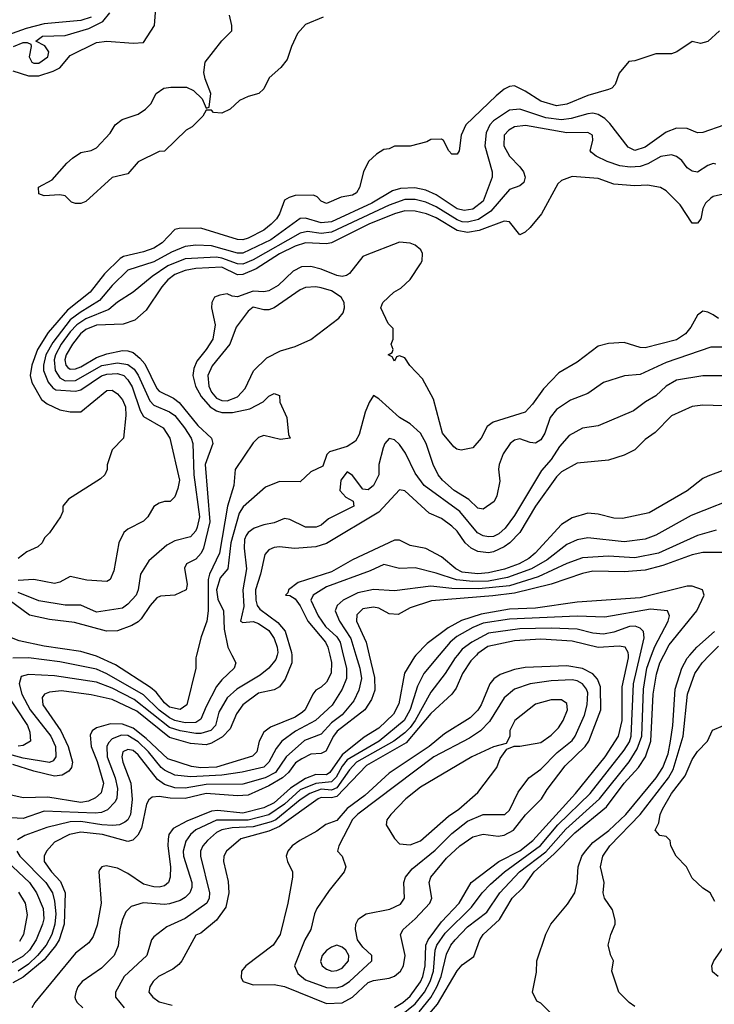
# Model space of a CAD drawing. Header units: inches. Extents: x 1793402 to 1900366, y 320852 to 470679.
# Tile 428 of 604: x 1844496 to 1847154, y 458663 to 462433. Entities that reach past the tile are written whole.
import ezdxf

# ---------------------------------------------------------------- set-up
doc = ezdxf.new("R2010")
doc.units = ezdxf.units.IN
doc.header["$MEASUREMENT"] = 0
doc.layers.add('B8445', color=7, linetype='Continuous')
doc.layers.add('B8446', color=7, linetype='Continuous')

msp = doc.modelspace()

# ---------------------------------------------------------------- linework, layer by layer
at = {"layer": 'B8445', "color": 4}
for points, elevation in [([(1845481, 460000), (1845476.5, 459983.5), (1845450.2, 459949.8), (1845416.4, 459923.6), (1845327.7, 459870), (1845290, 459836.2), (1845258.5, 459781.4), (1845245.7, 459730), (1845228.2, 459711.8), (1845190, 459699.3), (1845170, 459699.4), (1845110, 459710.6), (1845070, 459723.5), (1844934.3, 459830), (1844850, 459873.1), (1844790, 459896), (1844630, 459921.1), (1844530, 459925.6), (1844502.4, 459917.6), (1844494.9, 459890), (1844504.2, 459850), (1844536, 459790), (1844615.6, 459690), (1844632.9, 459650), (1844634.4, 459610), (1844624.9, 459595.1), (1844610, 459588.3), (1844510, 459605.3), (1844410, 459632)], 332), ([(1845683, 460000), (1845690, 459971.3), (1845688.7, 459931.3), (1845670, 459896), (1845650, 459877.2), (1845630, 459866), (1845618, 459850), (1845589.1, 459790.9), (1845579, 459781), (1845550, 459762.6), (1845456, 459724), (1845430, 459704.5), (1845412.2, 459670), (1845403.8, 459630), (1845387.4, 459612.6), (1845249.4, 459570.6), (1845190, 459568.2), (1845154.1, 459574.1), (1845063.3, 459603.3), (1844980.3, 459680.3), (1844930, 459719.8), (1844890, 459735.8), (1844843.7, 459736.3), (1844790, 459721.6), (1844773.4, 459710), (1844766.3, 459693.7), (1844770.3, 459650), (1844793.1, 459593.1), (1844816.9, 459510), (1844807.6, 459472.4), (1844786.6, 459453.4), (1844759.1, 459440.9), (1844730, 459436), (1844603.8, 459456.2), (1844510, 459453.6), (1844430, 459471.5)], 344), ([(1845734.3, 460000), (1845746.3, 459950), (1845747, 459910), (1845730.2, 459869.8), (1845692.1, 459807.9), (1845628, 459750), (1845551.1, 459708.9), (1845499.1, 459670), (1845477.5, 459642.5), (1845450, 459589.6), (1845430, 459571.3), (1845348.2, 459551.8), (1845270, 459539.8), (1845150, 459533.8), (1845090, 459540.4), (1845050, 459559.1), (1845037.4, 459570), (1844988.7, 459630), (1844950, 459667.8), (1844910, 459691.7), (1844886.5, 459693.5), (1844850, 459679.6), (1844835.6, 459664.4), (1844830.3, 459650), (1844831.5, 459610), (1844861.5, 459530), (1844870.3, 459489.7), (1844867.6, 459452.4), (1844862, 459438), (1844832.7, 459407.3), (1844810, 459397.4), (1844785.4, 459394.6), (1844590, 459402), (1844510, 459374.7), (1844441.6, 459378.4)], 348), ([(1845308.1, 460000), (1845322.8, 459970), (1845317.3, 459950), (1845270, 459905.1), (1845250, 459879.5), (1845210, 459803.7), (1845190, 459755.1), (1845170, 459742), (1845130, 459740.8), (1845090, 459749.8), (1845070, 459759.4), (1845029.5, 459789.5), (1844970, 459847.7), (1844830, 459928.6), (1844790, 459946), (1844650, 459973.7), (1844530, 459989.7), (1844470, 459988.3)], 328), ([(1845833.4, 460000), (1845853.7, 459913.7), (1845854.8, 459865.2), (1845842, 459830), (1845817.6, 459790), (1845711.5, 459708.5), (1845696.9, 459690), (1845668, 459632), (1845650, 459623.9), (1845610, 459620.4), (1845576.5, 459603.5), (1845551.8, 459588.2), (1845525.5, 459550), (1845501.7, 459530), (1845450, 459499.8), (1845370, 459464.4), (1845330, 459461.4), (1845210, 459470.7), (1845130, 459450.8), (1845071.8, 459451.8), (1845030, 459458.3), (1845003.7, 459456.3), (1844990, 459446), (1844982, 459430), (1844962, 459338), (1844949, 459311), (1844928.7, 459291.3), (1844910, 459286), (1844813.5, 459313.5), (1844730, 459322), (1844686.5, 459313.5), (1844630, 459284.5), (1844599.1, 459250), (1844590.5, 459230), (1844590.4, 459210), (1844618.4, 459170), (1844652.8, 459132.8), (1844670.3, 459090), (1844666.2, 458970), (1844646.8, 458910), (1844633.6, 458886.4), (1844590, 458834), (1844510, 458767), (1844470, 458745.6)], 356), ([(1845537.1, 460000), (1845537.7, 459970), (1845512.5, 459907.5), (1845490, 459878), (1845470, 459867.3), (1845410, 459854.3), (1845350.5, 459810), (1845325.4, 459774.6), (1845301.6, 459718.4), (1845272.8, 459687.2), (1845230, 459662.6), (1845210, 459656.9), (1845150, 459661.5), (1845070, 459684.8), (1844944.8, 459784.8), (1844850, 459829.8), (1844770, 459848.4), (1844656.7, 459863.3), (1844610, 459857.6), (1844591, 459850), (1844582.8, 459837.2), (1844584.9, 459810), (1844654, 459710), (1844682.4, 459650), (1844698.7, 459590), (1844694.9, 459570), (1844684.8, 459555.2), (1844659.4, 459540.6), (1844630, 459536.4), (1844550, 459555.3), (1844470, 459581.6)], 336), ([(1845782.9, 460000), (1845798.5, 459950), (1845804, 459910), (1845794.1, 459865.9), (1845774.8, 459825.2), (1845730, 459771.3), (1845690, 459741.1), (1845650, 459696.9), (1845586.7, 459673.3), (1845516, 459610), (1845475.6, 459550), (1845436.3, 459530), (1845350, 459506.2), (1845210, 459504.8), (1845130, 459490.9), (1845090, 459492), (1845050, 459504.7), (1845024.1, 459524.1), (1844950, 459618.7), (1844930, 459634.3), (1844910, 459638.7), (1844890.8, 459630), (1844887.2, 459610), (1844890.4, 459590), (1844921.7, 459510), (1844927.3, 459447.3), (1844920.3, 459390), (1844910.4, 459370), (1844899.3, 459360.7), (1844878, 459350), (1844852.7, 459347.3), (1844810.2, 459349.8), (1844730, 459363.5), (1844690, 459361.4), (1844600.5, 459339.5), (1844516, 459310), (1844487.5, 459292.5)], 352), ([(1846012.8, 460000), (1846006.6, 459993.4), (1845968.9, 459931.1), (1845947.1, 459812.9), (1845926.7, 459773.3), (1845870, 459719.7), (1845814.7, 459685.3), (1845730, 459618.4), (1845683.7, 459550), (1845670, 459542.2), (1845630, 459542.4), (1845590, 459528.2), (1845532.4, 459490), (1845470, 459434.6), (1845430, 459415.3), (1845350, 459394.3), (1845255.1, 459404.9), (1845230, 459402.8), (1845135.4, 459364.6), (1845083.8, 459336.2), (1845066.7, 459313.3), (1845064.1, 459295.9), (1845063.1, 459270), (1845074, 459190), (1845072.7, 459150), (1845065.5, 459130), (1845050, 459116.2), (1845030, 459111.5), (1845010, 459112.8), (1844970, 459123), (1844910, 459163.6), (1844870, 459184.5), (1844827.3, 459192.7), (1844810.8, 459189.2), (1844801.4, 459178.6), (1844798.8, 459170), (1844808.4, 459050), (1844793.3, 458966.7), (1844777.3, 458922.7), (1844760.9, 458899.1), (1844710, 458859.3), (1844554, 458670), (1844542.8, 458650)], 364), ([(1846101.5, 460000), (1846042.4, 459930), (1846018.5, 459881.5), (1845990, 459792.3), (1845967.2, 459750), (1845871.7, 459670), (1845750, 459599.3), (1845730, 459575.1), (1845707.6, 459532.4), (1845690, 459514.4), (1845630, 459508.5), (1845570, 459484), (1845510.1, 459429.9), (1845450, 459388.3), (1845370, 459367.8), (1845250, 459367.7), (1845170, 459331.1), (1845150, 459313.6), (1845132.7, 459287.3), (1845122.3, 459250), (1845123.6, 459230), (1845154.9, 459130), (1845155.3, 459110), (1845148, 459090), (1845130, 459072), (1845110, 459060.5), (1845070, 459048), (1845050, 459045.4), (1844968.6, 459051.4), (1844923, 459037), (1844903, 459017), (1844890, 458988), (1844879.1, 458950), (1844872.8, 458887.2), (1844857.3, 458850), (1844810, 458800.9), (1844736, 458750), (1844718.8, 458730), (1844710.8, 458710), (1844706.8, 458690), (1844710, 458682), (1844716, 458670), (1844738, 458650)], 368), ([(1845173.5, 460000), (1845171, 459990), (1845171, 459950), (1845136.3, 459810), (1845110, 459792), (1845070, 459801.1), (1845050, 459817.6), (1845018.3, 459858.3), (1844996.4, 459876.4), (1844862.7, 459962.7), (1844790, 459996.4), (1844777.5, 460000)], 324), ([(1846171.1, 460000), (1846162.6, 459990), (1846124.9, 459930), (1846070, 459858), (1846010.2, 459750), (1845990, 459723.5), (1845970, 459702.4), (1845927.4, 459670), (1845785.5, 459590), (1845758.7, 459561.3), (1845710, 459491.8), (1845690, 459482.4), (1845650, 459486.5), (1845607.2, 459470), (1845570, 459445.6), (1845476.1, 459370), (1845458.9, 459361.1), (1845390, 459342.4), (1845310, 459338.9), (1845270, 459330.9), (1845250, 459320.5), (1845214.4, 459290), (1845197.6, 459270), (1845188.8, 459250), (1845188.8, 459230), (1845223.1, 459090), (1845221.3, 459070), (1845212.4, 459050), (1845130, 458992), (1845059.8, 458960.2), (1845010, 458922), (1845001, 458910), (1844982.8, 458850), (1844896.3, 458770), (1844862.8, 458710), (1844862.8, 458690), (1844896.3, 458650)], 372), ([(1846243.9, 460000), (1846222.3, 459977.7), (1846190.3, 459930), (1846166.4, 459873.6), (1846150.4, 459850), (1846070, 459776.3), (1845975.5, 459664.5), (1845823, 459577), (1845710, 459459.1), (1845690, 459453.4), (1845650, 459455.5), (1845638.4, 459450), (1845490, 459344.4), (1845450, 459326), (1845343, 459297), (1845287.7, 459250), (1845277.3, 459230), (1845276.3, 459210), (1845293.5, 459133.5), (1845297.1, 459090), (1845284.9, 459035.1), (1845250, 458985.2), (1845190, 458935.3), (1845170, 458928), (1845117.3, 458830), (1845104.7, 458815.3), (1845082.4, 458797.6), (1845027.3, 458770), (1845006.8, 458750), (1844994.8, 458730), (1844991, 458710), (1845006, 458690), (1845030, 458673), (1845079.3, 458659.3)], 376), ([(1845930, 458650.3), (1845963, 458670), (1845990, 458694.6), (1846030, 458748.7), (1846038.9, 458770), (1846047.3, 458810), (1846050.7, 458889.3), (1846059.8, 458910), (1846110, 458979.5), (1846178.3, 459050), (1846223.6, 459130), (1846329.6, 459210), (1846410, 459251.1), (1846459.8, 459290), (1846622.6, 459470), (1846737.3, 459610), (1846787.3, 459690), (1846801.4, 459750), (1846802, 459878), (1846826.3, 459990), (1846825.7, 460000)], 376), ([(1845950, 458616.5), (1846010, 458665.5), (1846045, 458710), (1846067.2, 458750), (1846079.4, 458790), (1846086.6, 458870), (1846093.1, 458890), (1846124.6, 458935.4), (1846224.7, 459035.3), (1846266, 459090), (1846297.5, 459122.5), (1846351.3, 459170), (1846489.3, 459270.7), (1846555.3, 459350), (1846679.1, 459470), (1846810, 459636.4), (1846830, 459668.2), (1846836.1, 459690), (1846844.8, 459890), (1846870.4, 460000)], 372), ([(1846025.2, 458634.8), (1846070, 458688.9), (1846092.7, 458730), (1846108.9, 458770), (1846130, 458854.8), (1846146.3, 458890), (1846162.4, 458910), (1846210, 458960.3), (1846283.6, 459016.4), (1846333, 459090), (1846408.4, 459170), (1846510, 459247.3), (1846586.3, 459333.7), (1846715.4, 459450), (1846829.1, 459590.9), (1846859.1, 459640.9), (1846876.5, 459690), (1846882.8, 459870), (1846896.5, 459950), (1846914.5, 460000)], 368), ([(1846040.7, 458599.3), (1846095.7, 458664.3), (1846170, 458790.8), (1846190, 458814), (1846233.8, 458846.2), (1846257.6, 458910), (1846269.6, 458930), (1846332.6, 458987.4), (1846381.3, 459070), (1846422.9, 459110), (1846465.1, 459170), (1846541.4, 459238.6), (1846620.3, 459319.7), (1846741.4, 459418.6), (1846809.9, 459510.1), (1846864.4, 459570), (1846891, 459610), (1846911.7, 459670), (1846920.8, 459850), (1846932.5, 459927.5), (1846945.3, 459970), (1846960.8, 460000)], 364), ([(1846548, 458610), (1846490, 458668), (1846475.3, 458675.3), (1846458, 458710), (1846473.6, 458786.4), (1846475.3, 458830), (1846510, 458932), (1846529, 458970), (1846593, 459047), (1846620.7, 459090), (1846629.6, 459130), (1846633.6, 459190), (1846648, 459230), (1846661.3, 459250), (1846690, 459282.6), (1846751.2, 459328.8), (1846816, 459390), (1846932.1, 459530), (1846957.2, 459570), (1846977.6, 459622.4), (1846987, 459670), (1846995.3, 459730), (1847004.2, 459870), (1847029.8, 459950), (1847050, 459988.2), (1847060.7, 460000)], 356), ([(1846850, 458655.3), (1846828, 458670), (1846788.7, 458710), (1846762, 458790), (1846768, 458830), (1846758, 458850), (1846748.7, 458890), (1846758, 458930), (1846775.3, 458970), (1846774.6, 458985.4), (1846764.7, 459024.7), (1846734, 459070), (1846729, 459090), (1846733.2, 459130), (1846719.3, 459190), (1846727.3, 459230), (1846754.5, 459270), (1846870.7, 459389.3), (1846979.2, 459530), (1846997.5, 459562.5), (1847034.8, 459690), (1847051.3, 459850), (1847079.6, 459930), (1847107.3, 459970), (1847136.5, 460000)], 352), ([(1844394, 459930), (1844526, 459730), (1844534.6, 459705.4), (1844537.3, 459670), (1844510, 459653.6), (1844490, 459651.2)], 328), ([(1847156.4, 459056.4), (1847138, 459090), (1847110, 459108), (1847070, 459146), (1847048, 459190), (1847008, 459230), (1846988, 459270), (1846986, 459290), (1846970, 459306), (1846946, 459310), (1846928, 459330), (1846942, 459358), (1846946.6, 459390), (1846956, 459410), (1846990, 459470.5), (1847042.3, 459537.7), (1847070, 459601), (1847090, 459631.3), (1847128.7, 459670), (1847146.8, 459713.2), (1847188.9, 459731.1)], 348), ([(1844484.9, 459250), (1844496.4, 459230), (1844596, 459130), (1844621.5, 459090), (1844630, 459058), (1844634.5, 459010), (1844631.1, 458970), (1844619.1, 458930), (1844598, 458890), (1844564.9, 458850), (1844530, 458817.4), (1844490, 458789.8)], 352), ([(1844448.8, 459210), (1844533.7, 459130), (1844561.1, 459090), (1844585.7, 459030), (1844588.8, 458990), (1844584.2, 458970), (1844558.9, 458910), (1844534.3, 458870), (1844510, 458847.1), (1844450, 458813.5)], 348), ([(1844492.1, 459092.1), (1844517, 459050), (1844525.1, 459005.1), (1844510.3, 458930), (1844496, 458904)], 344), ([(1847168.7, 458770), (1847147.3, 458787.3), (1847144.5, 458810), (1847152.3, 458830), (1847195.1, 458890)], 348)]:
    msp.add_lwpolyline(points, dxfattribs=dict(at, elevation=elevation))
for points, elevation in [([(1846590, 459959.1), (1846430, 459952.8), (1846390, 459944.7), (1846334.4, 459925.6), (1846310.3, 459909.7), (1846294.9, 459890), (1846262.6, 459810), (1846250, 459789.6), (1846220.4, 459759.6), (1846121.8, 459698.2), (1846063.1, 459650), (1845910, 459548.4), (1845817.6, 459462.4), (1845750, 459412.4), (1845710, 459366.3), (1845668.3, 459351.7), (1845633.4, 459326.6), (1845567.7, 459290), (1845539.1, 459270), (1845522, 459250), (1845516.3, 459230), (1845520.7, 459210), (1845540.7, 459170), (1845540.7, 459150), (1845523, 459050), (1845493.4, 458930), (1845466.8, 458890), (1845362, 458810), (1845345.5, 458790), (1845344.1, 458764.1), (1845351, 458750), (1845390, 458737.1), (1845470, 458739.5), (1845510, 458731.8), (1845670, 458666.3), (1845730, 458668.9), (1845770, 458690.3), (1845830, 458747.2), (1845850, 458754.9), (1845910, 458763.1), (1845930, 458770.4), (1845953, 458790), (1845964.7, 458810), (1845970.9, 458850), (1845954, 458930), (1845963.7, 458950), (1846010, 458990.4), (1846066, 459050), (1846073.3, 459070), (1846063.6, 459130), (1846069.6, 459150), (1846130, 459222.4), (1846180.7, 459270), (1846230, 459304.9), (1846270, 459314), (1846327.3, 459307.3), (1846350, 459310.3), (1846385.6, 459330), (1846431.6, 459388.4), (1846493, 459450), (1846514.3, 459485.7), (1846583.9, 459576.1), (1846660.5, 459650), (1846673.7, 459670), (1846719.8, 459790), (1846718.6, 459878.6), (1846707.8, 459907.8), (1846688.9, 459928.9), (1846650, 459948.6)], 384), ([(1846610, 459905.1), (1846530, 459902), (1846450.3, 459889.7), (1846390.3, 459869.7), (1846350, 459836), (1846293.9, 459746.1), (1846259.1, 459710), (1846217.5, 459682.5), (1846081.6, 459610), (1845790, 459391.1), (1845769.4, 459370.6), (1845718, 459270), (1845712, 459250), (1845730.9, 459230.9), (1845744.7, 459190), (1845738, 459170), (1845681.1, 459098.9), (1845634, 459030), (1845624.9, 459010), (1845610.7, 458950), (1845587.7, 458910), (1845547.7, 458810), (1845560.7, 458780.7), (1845590, 458756.4), (1845670, 458727.2), (1845710, 458725.7), (1845730, 458732), (1845758.4, 458750), (1845844, 458830), (1845844, 458850), (1845810, 458882), (1845789.6, 458910), (1845781.6, 458950), (1845782.9, 458970), (1845792.7, 458990), (1845822, 459010), (1845913.1, 459026.9), (1845953.4, 459046.6), (1845969.2, 459070), (1845966.6, 459130), (1845972.3, 459150), (1845997.7, 459182.3), (1846086.7, 459253.3), (1846150, 459317.6), (1846210, 459363.7), (1846270, 459390.4), (1846353.2, 459390), (1846370, 459406.8), (1846404.1, 459475.9), (1846444, 459530), (1846490, 459563), (1846553.3, 459626.7), (1846610, 459673.4), (1846621.6, 459690), (1846657.4, 459770), (1846668.3, 459810), (1846670, 459855.3), (1846665.6, 459870), (1846649.4, 459890), (1846630, 459901.3)], 388), ([(1846530, 459829.3), (1846470, 459812), (1846390.8, 459750), (1846372, 459712), (1846371.3, 459688.7), (1846358, 459662), (1846310, 459649), (1846226, 459610), (1846030, 459494.5), (1845974, 459450), (1845916, 459390), (1845901, 459370), (1845898.8, 459350), (1845930, 459298), (1845950, 459278), (1845990, 459274), (1846030, 459288.4), (1846136.8, 459383.2), (1846177, 459410), (1846250, 459474), (1846322.7, 459570), (1846335.5, 459604.5), (1846360.2, 459639.8), (1846388, 459652), (1846410, 459651.3), (1846490, 459664.9), (1846530, 459693.4), (1846557.8, 459722.2), (1846575.6, 459750), (1846592, 459790), (1846590, 459815.3), (1846570, 459829.2)], 392), ([(1845710, 458889.4), (1845690, 458882), (1845670, 458869.3), (1845653.4, 458850), (1845646.9, 458826.9), (1845654, 458810), (1845670, 458798), (1845690.5, 458790.5), (1845710, 458792.4), (1845730, 458801.6), (1845754, 458830), (1845755.6, 458850), (1845743.7, 458870), (1845730, 458882)], 392)]:
    msp.add_lwpolyline(points, close=True, dxfattribs=dict(at, elevation=elevation))
at = {"layer": 'B8446', "color": 4}
for points, elevation in [([(1844470, 462236.3), (1844530, 462218.3), (1844570, 462217.7), (1844624.5, 462235.5), (1844650, 462248.7), (1844690, 462295.5), (1844790, 462345.5), (1844830, 462350.6), (1844930, 462342.8), (1844970, 462346), (1845012.3, 462410), (1845019.3, 462510)], 304), ([(1844472.3, 462330), (1844510, 462345.3), (1844525.2, 462345.2), (1844538.5, 462338.5), (1844540.7, 462330), (1844532.2, 462290), (1844543, 462270), (1844550, 462266), (1844570, 462266.3), (1844603.6, 462290), (1844607.6, 462310), (1844592.9, 462332.9), (1844558, 462350), (1844584, 462370), (1844670, 462372), (1844761.1, 462398.9), (1844813.9, 462426.1), (1844840.9, 462459.1)], 308), ([(1845657.3, 462442.7), (1845590, 462414), (1845559.8, 462380.2), (1845536, 462330), (1845519.8, 462280.2), (1845496, 462250), (1845451, 462210), (1845430, 462168), (1845412, 462150), (1845370, 462139), (1845336.9, 462123.1), (1845302, 462090), (1845270, 462075.3), (1845238, 462078), (1845230, 462086), (1845210, 462086), (1845196.9, 462063.1), (1845156.9, 462023.1), (1845134, 462010), (1845051.1, 461928.9), (1845030, 461928), (1844950, 461888), (1844910, 461842), (1844850, 461829), (1844750, 461737.2), (1844730, 461729.2), (1844710, 461728.7), (1844694, 461734), (1844670, 461758), (1844650, 461762), (1844590, 461758), (1844570, 461766), (1844568.9, 461791.1), (1844620.4, 461819.6), (1844676.4, 461883.6), (1844698, 461902), (1844730, 461924.7), (1844770, 461932), (1844790, 461942), (1844842, 461998), (1844862, 462030), (1844888.7, 462050), (1844950, 462071), (1844978, 462090), (1844998, 462110), (1845018, 462150), (1845048, 462170), (1845074.4, 462174.4), (1845134.4, 462174.4), (1845161, 462161), (1845194, 462130), (1845210, 462094), (1845222, 462098), (1845228, 462150), (1845206, 462206), (1845201.2, 462230), (1845206, 462270), (1845270, 462351.3), (1845308, 462390), (1845308.7, 462410), (1845299, 462450)], 296), ([(1844770, 462442.6), (1844730, 462429.3), (1844590, 462416.5), (1844521.3, 462398.7), (1844450, 462373.1), (1844387.2, 462332.8), (1844330, 462313.4), (1844250, 462276.1), (1844190, 462268.9), (1844110, 462276.9), (1844052.9, 462267.1), (1843990, 462244.9), (1843890, 462184.6), (1843870, 462178), (1843850, 462179.5), (1843830, 462192.7), (1843808.5, 462228.5), (1843784.9, 462310), (1843784.8, 462319.5)], 312), ([(1847174, 462390), (1847130, 462348.7), (1847102, 462342), (1847070, 462348.7), (1847010.9, 462309.1), (1846990, 462302), (1846930, 462302), (1846850, 462275.3), (1846827.3, 462272.7), (1846790, 462228), (1846775.3, 462184.7), (1846762, 462170), (1846750, 462165.2), (1846670, 462142), (1846590, 462109.6), (1846550, 462102.9), (1846490, 462120.5), (1846430, 462159.5), (1846390, 462179.3), (1846370, 462177.2), (1846350, 462166.6), (1846319.2, 462140.8), (1846204, 462030), (1846186, 461990), (1846178, 461930), (1846170, 461918), (1846150, 461918), (1846138, 461930), (1846118, 461970), (1846110, 461975.3), (1846070, 461974), (1846054.8, 461965.2), (1845990, 461948.7), (1845930, 461948), (1845910, 461938), (1845890, 461935.3), (1845862, 461918), (1845831.3, 461890), (1845811.3, 461850), (1845796, 461790), (1845784.7, 461770), (1845770, 461761.2), (1845726.8, 461753.2), (1845670, 461729.2), (1845650, 461738), (1845634.6, 461754.6), (1845620.4, 461760.4), (1845550, 461759), (1845527.5, 461752.5), (1845510, 461742), (1845490, 461689), (1845479.1, 461670), (1845459.1, 461650), (1845430, 461626.6), (1845370, 461596.9), (1845350, 461589.7), (1845330, 461591.3), (1845190, 461635.1), (1845106.9, 461633.1), (1845090, 461629.4), (1845041.1, 461578.9), (1845010, 461558.3), (1844970, 461543.5), (1844893.7, 461526.3), (1844881.2, 461518.8), (1844820.5, 461459.5), (1844766, 461390), (1844679.8, 461320.2), (1844605, 461235), (1844564.4, 461170), (1844542.7, 461110), (1844536.5, 461070), (1844543.1, 461043.1), (1844579.2, 460979.2), (1844601.4, 460961.4), (1844650, 460938.8), (1844690, 460930.8), (1844730, 460930.8), (1844830, 461013.4), (1844850, 461014), (1844870, 461000.7), (1844890, 460977.3), (1844901.1, 460950), (1844902.6, 460917.4), (1844894, 460830), (1844850, 460786), (1844831.6, 460728.4), (1844831.3, 460710), (1844822, 460690), (1844805.4, 460674.6), (1844683.5, 460596.5), (1844662, 460570), (1844662, 460550), (1844652, 460530), (1844610, 460468), (1844591.1, 460448.9), (1844582, 460430), (1844565.4, 460414.6), (1844524, 460396), (1844490, 460369.3)], 304), ([(1847190.8, 462029.2), (1847110, 462001.2), (1847090, 461999.3), (1847050, 462016), (1847010, 462018), (1846970, 462002), (1846890, 461944.2), (1846850, 461932.3), (1846824.4, 461944.4), (1846754.8, 462034.8), (1846734.8, 462054.8), (1846710, 462069.6), (1846690, 462074.3), (1846670, 462072.8), (1846606.2, 462053.8), (1846570, 462048.7), (1846510, 462056.4), (1846410, 462089.7), (1846370, 462086), (1846310, 462045.6), (1846295.8, 462030), (1846280.8, 461999.2), (1846275.8, 461950), (1846304.9, 461850), (1846304.9, 461830), (1846270, 461738), (1846230, 461706.9), (1846197.2, 461702.8), (1846170, 461708.6), (1846090, 461762.6), (1846050, 461780.4), (1846008.7, 461788.7), (1845953.4, 461786.6), (1845922.9, 461777.1), (1845844.4, 461730), (1845690, 461659.2), (1845650, 461655.6), (1845590, 461673), (1845570, 461671.5), (1845457, 461590), (1845350, 461539.2), (1845330, 461538.7), (1845230, 461566.6), (1845170, 461569.7), (1845130, 461564.4), (1845077.1, 461542.9), (1845010, 461506), (1844910, 461474.3), (1844850, 461415.1), (1844802, 461358), (1844727.7, 461312.3), (1844690, 461283.5), (1844622.7, 461197.3), (1844596.9, 461150), (1844587.1, 461110), (1844587.7, 461090), (1844605.1, 461045.1), (1844622.7, 461022.7), (1844635.2, 461015.2), (1844710, 461010.2), (1844730, 461016.1), (1844810, 461069.1), (1844830, 461076.2), (1844870, 461078.6), (1844894.4, 461070), (1844910, 461054.4), (1844926.5, 461026.5), (1844957.1, 460937.1), (1844970, 460913.4), (1845044.9, 460870), (1845070.4, 460830), (1845107.7, 460670), (1845102, 460638), (1845090, 460606), (1845072, 460588), (1845050, 460588), (1845030, 460582), (1845010, 460568.7), (1844987.3, 460530), (1844970, 460512.7), (1844910, 460482.7), (1844894.8, 460470), (1844876.3, 460430), (1844856.9, 460323.1), (1844842, 460290), (1844830, 460282), (1844753.2, 460286.8), (1844690, 460301.2), (1844650, 460279.3), (1844630, 460274.5), (1844550, 460289.6), (1844490, 460285.1)], 308), ([(1847160.1, 461880.1), (1847150, 461882), (1847130, 461874.5), (1847090, 461849.2), (1847070, 461852.7), (1847050, 461865.2), (1847030, 461893.2), (1847010, 461909.2), (1846990, 461915.1), (1846950, 461909.4), (1846899.6, 461880.4), (1846870, 461871.2), (1846831.9, 461868.1), (1846792.6, 461872.6), (1846744, 461890), (1846702, 461910), (1846684.1, 461924.1), (1846679, 461930), (1846689, 461970), (1846688.7, 461990), (1846670, 462001.2), (1846590, 461998.9), (1846432.4, 462027.6), (1846390, 462022.9), (1846367.7, 462010), (1846350.6, 461990), (1846348.4, 461950), (1846370, 461910.8), (1846410.7, 461870), (1846424, 461850), (1846430.8, 461830), (1846426, 461810), (1846410, 461797.2), (1846370, 461782), (1846299.8, 461700.2), (1846252.3, 461667.7), (1846210, 461657.4), (1846190, 461659.3), (1846170, 461666), (1846090, 461716.1), (1846050, 461734), (1846010, 461744.2), (1845970, 461744.2), (1845910, 461722.4), (1845690, 461618.8), (1845650, 461614), (1845598.2, 461621.8), (1845570, 461615.6), (1845390, 461512.9), (1845350, 461496.8), (1845330, 461497.8), (1845270, 461520.3), (1845250, 461523.5), (1845130, 461516.8), (1845063.1, 461490), (1845003.8, 461450), (1844930, 461389.5), (1844870, 461351.8), (1844837.3, 461322.7), (1844750, 461287.9), (1844715.5, 461264.5), (1844690, 461237.2), (1844655, 461190), (1844633.8, 461150), (1844628.3, 461130), (1844632.4, 461090), (1844650, 461061.1), (1844670.2, 461050.2), (1844710, 461051.2), (1844811.3, 461108.7), (1844870, 461119.2), (1844910, 461112.6), (1844934.5, 461094.5), (1844950, 461072.4), (1844993.8, 460973.8), (1845010, 460957), (1845070, 460931.8), (1845090, 460917.6), (1845127, 460870), (1845152.2, 460830), (1845159.5, 460810), (1845162.3, 460690), (1845184.6, 460530), (1845176, 460490), (1845170, 460476), (1845150, 460452.7), (1845090, 460437), (1845059.3, 460420.7), (1844990, 460361.2), (1844958, 460310), (1844950.3, 460250), (1844942.4, 460230), (1844910, 460194.5), (1844890, 460179.5), (1844790, 460164.7), (1844730, 460191.8), (1844670, 460191.3), (1844570, 460207.8), (1844490, 460239.8)], 312), ([(1847190, 461765.2), (1847150, 461756), (1847141, 461750), (1847120.7, 461730), (1847110.8, 461710), (1847102.8, 461670), (1847090, 461654), (1847070, 461654), (1847023.3, 461723.3), (1846970, 461777.2), (1846948, 461790), (1846898.9, 461798.9), (1846850, 461796.2), (1846770, 461802.9), (1846710, 461825.1), (1846610, 461832.3), (1846570, 461817.2), (1846555.2, 461804.8), (1846493, 461690), (1846450, 461637.2), (1846430, 461619), (1846410, 461608.7), (1846370, 461659), (1846350, 461660.9), (1846254.1, 461625.9), (1846210, 461617.6), (1846170, 461626.2), (1846090, 461674.2), (1846052.7, 461690), (1846010, 461699.8), (1845970, 461700.3), (1845930, 461689.8), (1845832.7, 461650), (1845690, 461578.7), (1845670, 461574), (1845590, 461578.4), (1845550, 461566.2), (1845490, 461535.9), (1845401.3, 461478.7), (1845350, 461457.2), (1845330, 461455.3), (1845270, 461485.8), (1845170, 461480.3), (1845130, 461472.9), (1845090, 461456.8), (1845063.2, 461436.8), (1845040.3, 461410), (1844979.9, 461320.1), (1844937.1, 461282.9), (1844892.7, 461267.3), (1844790, 461263.1), (1844750, 461246), (1844729, 461230), (1844698.3, 461190), (1844674.6, 461150), (1844669.1, 461130), (1844672.4, 461110), (1844681.2, 461101.2), (1844690, 461095.3), (1844710, 461096), (1844730, 461103.2), (1844790, 461139.6), (1844830, 461154), (1844890, 461166), (1844910, 461165.3), (1844930, 461158.4), (1844956.7, 461136.7), (1844974.6, 461114.6), (1845020.6, 461020.6), (1845030.5, 461010), (1845084.3, 460984.3), (1845106.8, 460966.8), (1845178.5, 460878.5), (1845230.5, 460830), (1845234.9, 460810), (1845206.7, 460730), (1845223.5, 460510), (1845199.6, 460410), (1845190.3, 460390), (1845170, 460367.8), (1845134.8, 460350), (1845126.6, 460333.4), (1845137.4, 460270), (1845133.7, 460250), (1845090, 460229.7), (1845034.9, 460225.1), (1845021.3, 460218.7), (1844995.5, 460190), (1844961.4, 460138.6), (1844950, 460127), (1844926, 460114), (1844870, 460093.6), (1844827.9, 460092.1), (1844705.5, 460125.5), (1844610, 460136.9), (1844533.5, 460153.5), (1844406.1, 460246.1)], 316), ([(1847170, 461289.2), (1847150, 461302.7), (1847130, 461313.2), (1847110, 461317.2), (1847090, 461302), (1847064.7, 461255.3), (1847044, 461230), (1847010, 461207.3), (1846890, 461177), (1846870, 461178), (1846810, 461197.2), (1846750, 461193.2), (1846710, 461182.7), (1846630, 461121.2), (1846559.3, 461080.7), (1846500.7, 461019.3), (1846459.2, 460960.8), (1846430.4, 460929.6), (1846308, 460892), (1846284.7, 460875.3), (1846262, 460830), (1846230, 460794), (1846185.2, 460785.2), (1846169, 460789), (1846158, 460798), (1846114, 460850), (1846080.1, 460980.1), (1846038, 461058), (1845988.9, 461108.9), (1845970, 461138), (1845950, 461146), (1845938, 461142), (1845930, 461126), (1845922, 461142), (1845906, 461150), (1845922, 461158), (1845926, 461170), (1845918, 461190), (1845926, 461210), (1845926, 461250), (1845906, 461270), (1845878, 461330), (1845886, 461350), (1845928, 461390), (1845954.6, 461405.4), (1845990, 461438), (1846030, 461498), (1846036, 461510), (1846037.5, 461537.5), (1846031.9, 461551.9), (1846010, 461569.2), (1845990, 461577), (1845950, 461580.9), (1845818, 461530), (1845810, 461526), (1845758.5, 461461.4), (1845746.7, 461453.3), (1845730, 461449.6), (1845710, 461453), (1845650, 461477.7), (1845610, 461488.2), (1845574.1, 461485.9), (1845543, 461470), (1845485.4, 461414.6), (1845450, 461394.7), (1845430, 461391.2), (1845390, 461393.5), (1845330, 461372.3), (1845310, 461374.3), (1845290, 461382.9), (1845262, 461378), (1845242, 461370), (1845231, 461350), (1845230.8, 461330), (1845244.7, 461264.7), (1845235.8, 461210), (1845210.4, 461170), (1845174.3, 461125.7), (1845162.3, 461097.7), (1845159.5, 461070), (1845169, 461030), (1845191.4, 460990), (1845224.6, 460950), (1845250, 460934.7), (1845270, 460929.1), (1845310.8, 460929.2), (1845376.9, 460943.1), (1845428, 460970), (1845450, 460992), (1845470, 461002), (1845490, 460994), (1845492, 460968), (1845518, 460910), (1845524.7, 460844.7), (1845531.3, 460830), (1845494, 460826), (1845430, 460841.2), (1845410, 460833.2), (1845390, 460813.2), (1845320.5, 460710), (1845315.8, 460650), (1845291.3, 460570), (1845261.3, 460390), (1845222.6, 460310), (1845218, 460290), (1845217, 460170), (1845212.7, 460130), (1845190.7, 460070), (1845173.5, 460000)], 324), ([(1847190, 461178.4), (1847141.6, 461178.4), (1846970, 461120.5), (1846870, 461074.5), (1846810.5, 461069.5), (1846730, 461044), (1846670, 461001.2), (1846603.4, 460976.6), (1846550, 460940.9), (1846526, 460910), (1846506, 460850), (1846490, 460823.7), (1846470, 460812), (1846450, 460814), (1846410, 460827.8), (1846390, 460822.9), (1846373.4, 460810), (1846346.8, 460770), (1846330.6, 460729.4), (1846327.9, 460712.1), (1846334, 460666), (1846322, 460610), (1846311.6, 460588.4), (1846270, 460559.3), (1846250, 460562.7), (1846215.6, 460595.6), (1846159.5, 460630), (1846113.6, 460670), (1846098, 460690), (1846078, 460730), (1846051.5, 460810), (1846030, 460849.2), (1845990, 460885.2), (1845950, 460909.4), (1845870, 460981.2), (1845850, 460994), (1845833, 460967), (1845818, 460930), (1845795.9, 460844.1), (1845781.4, 460818.6), (1845750, 460799.3), (1845682, 460778), (1845672.2, 460767.8), (1845656.2, 460723.8), (1845610, 460701.2), (1845570, 460664), (1845490, 460665.2), (1845436.8, 460643.2), (1845351.9, 460568.1), (1845336.7, 460543.3), (1845304.9, 460430), (1845293.4, 460330), (1845263.7, 460296.3), (1845249.4, 460250), (1845254.5, 460214.5), (1845276, 460170), (1845279.2, 460099.2), (1845293.4, 460030), (1845308.1, 460000)], 328), ([(1847230, 461069.5), (1847110, 461069.4), (1847010, 461052), (1846970.4, 461029.6), (1846930, 460992.3), (1846890.8, 460970), (1846844.5, 460935.5), (1846710, 460877.2), (1846650, 460869.3), (1846599, 460841), (1846561.3, 460798.7), (1846530, 460749.5), (1846493, 460707), (1846390, 460535.1), (1846353.9, 460486.1), (1846330, 460464.2), (1846310, 460454.7), (1846290, 460452.8), (1846270, 460456.3), (1846248.7, 460468.7), (1846180.5, 460550), (1846044.5, 460650), (1846010, 460696), (1845973.1, 460773.1), (1845950, 460806.6), (1845930, 460823.7), (1845910, 460829.2), (1845894, 460810), (1845886.9, 460793.1), (1845870.5, 460730), (1845870.3, 460689.7), (1845850, 460649.2), (1845830, 460633.2), (1845810, 460635.3), (1845770, 460688), (1845750, 460702), (1845724.7, 460670), (1845722, 460630), (1845744.5, 460604.5), (1845772, 460590), (1845774.8, 460570), (1845678.5, 460521.5), (1845650, 460498), (1845631.3, 460490), (1845589.6, 460489.6), (1845530, 460519.3), (1845510, 460522.7), (1845470, 460506.6), (1845430, 460499.3), (1845394.2, 460485.8), (1845370.3, 460469.7), (1845362.5, 460457.5), (1845357, 460443), (1845354.9, 460410), (1845364.6, 460330), (1845350.3, 460250), (1845353.4, 460186.6), (1845341, 460130), (1845350, 460125.5), (1845390, 460128.5), (1845410, 460121.1), (1845450, 460093.7), (1845470, 460064), (1845481.7, 460030), (1845483.7, 460010), (1845481, 460000)], 332), ([(1847190, 460954), (1847110, 460957), (1847070, 460952.3), (1846990, 460916), (1846928.1, 460851.9), (1846890, 460825.2), (1846850, 460786), (1846810, 460766), (1846750, 460746), (1846630, 460735.1), (1846570, 460702), (1846550, 460682), (1846470.4, 460570), (1846410.2, 460469.8), (1846372, 460430), (1846350, 460414), (1846310, 460395.1), (1846290, 460391.1), (1846250, 460396.9), (1846224.5, 460410), (1846200.5, 460430), (1846170, 460474.5), (1846150, 460494), (1846110, 460522.9), (1846063.7, 460543.7), (1845970, 460629.3), (1845950, 460633.2), (1845870, 460547.3), (1845670, 460427.6), (1845630, 460414), (1845547.7, 460407.7), (1845490, 460414.5), (1845470, 460411.8), (1845450, 460402.7), (1845434.2, 460385.8), (1845418.3, 460310), (1845398.2, 460250), (1845399.7, 460210), (1845405.5, 460190), (1845415.6, 460175.6), (1845484.4, 460124.4), (1845511.9, 460091.9), (1845536.9, 460010), (1845537.1, 460000)], 336), ([(1847250, 460729.3), (1847130, 460685.2), (1847110, 460676), (1847050, 460629.4), (1846905.2, 460545.2), (1846803.2, 460523.2), (1846770, 460523.7), (1846710, 460539.5), (1846670, 460542.9), (1846610, 460525.1), (1846570, 460499.5), (1846469.3, 460390.7), (1846444.4, 460370), (1846408, 460350), (1846351.5, 460328.5), (1846290, 460314.8), (1846249.3, 460310.7), (1846190, 460318), (1846164.7, 460330), (1846110, 460376.9), (1846050, 460407.6), (1845990, 460419.6), (1845950, 460439.5), (1845930, 460440.7), (1845770, 460364.2), (1845690, 460318.5), (1845562.2, 460277.8), (1845524.7, 460250), (1845522, 460238), (1845514, 460230), (1845530, 460227.7), (1845550, 460215.5), (1845570, 460188.2), (1845599, 460130), (1845666, 460050), (1845675.6, 460030), (1845683, 460000)], 344), ([(1847266.2, 460613.8), (1847065.5, 460534.5), (1846930, 460459.5), (1846890, 460444.2), (1846810, 460433.3), (1846670, 460449.6), (1846630, 460441.6), (1846590, 460422.9), (1846515.1, 460364.9), (1846454.9, 460330), (1846363.4, 460296.6), (1846290, 460283.4), (1846230, 460282.3), (1846168.4, 460288.4), (1846090, 460314.3), (1846010, 460334), (1845950, 460331.8), (1845890, 460347), (1845837.5, 460322.5), (1845670, 460261.3), (1845619.1, 460230), (1845610.5, 460210), (1845638, 460150), (1845666, 460110), (1845710.1, 460070.1), (1845722.3, 460050), (1845734.3, 460000)], 348), ([(1847161.7, 460478.3), (1847090, 460457.6), (1846941, 460390), (1846850, 460372.8), (1846750, 460378.3), (1846650, 460372.8), (1846590, 460351.2), (1846479.8, 460300.2), (1846370, 460265), (1846253.5, 460253.5), (1846150, 460255.3), (1846070, 460263.5), (1845930, 460245.6), (1845850, 460251.6), (1845790, 460238), (1845734, 460210), (1845710.6, 460190), (1845703.8, 460170), (1845719.5, 460130), (1845763.2, 460063.2), (1845782.9, 460000)], 352), ([(1847193.4, 460393.4), (1847110, 460392.8), (1847070, 460384), (1846957.3, 460342.7), (1846890, 460324.7), (1846810, 460318.5), (1846690, 460321.7), (1846650, 460312.6), (1846530, 460272.1), (1846390, 460237.5), (1846306.6, 460226.6), (1846071.6, 460208.4), (1845990, 460181.6), (1845944.1, 460155.9), (1845910, 460158.4), (1845870, 460179.6), (1845850, 460184.2), (1845810, 460176.9), (1845786.4, 460153.6), (1845785.7, 460130), (1845821.7, 460050), (1845833.4, 460000)], 356), ([(1846960.8, 460000), (1846981, 460039), (1847087.8, 460170), (1847115.1, 460230), (1847109, 460250), (1847070, 460263.6), (1847050, 460264.2), (1846870, 460219.1), (1846630, 460202.6), (1846470, 460180.3), (1846370, 460176.5), (1846262.7, 460157.3), (1846187, 460133), (1846136, 460104), (1846055.1, 460044.9), (1846012.8, 460000)], 364), ([(1846914.5, 460000), (1846926.6, 460033.4), (1846977.6, 460130), (1846982.7, 460150), (1846975.3, 460170), (1846910, 460176), (1846735.1, 460144.9), (1846630, 460148.6), (1846370, 460138.2), (1846270, 460122.4), (1846230, 460106.2), (1846168.5, 460071.5), (1846143.7, 460050), (1846101.5, 460000)], 368), ([(1844777.5, 460000), (1844730, 460013.7), (1844590, 460033.7), (1844494.9, 460054.9), (1844423.1, 460083.1), (1844350, 460129.3), (1844330, 460124), (1844323.8, 460110), (1844344.6, 460064.6), (1844335.2, 460030), (1844318.3, 460010), (1844316.9, 460000)], 324), ([(1846870.4, 460000), (1846885.6, 460065.6), (1846883.7, 460090), (1846870, 460103.7), (1846851.1, 460111.1), (1846830, 460109.6), (1846770, 460088.3), (1846730, 460079.7), (1846690, 460084.4), (1846630, 460099.7), (1846530, 460103.1), (1846410, 460100.3), (1846290, 460083.5), (1846226, 460050), (1846190, 460022.4), (1846171.1, 460000)], 372), ([(1847060.7, 460000), (1847088, 460030), (1847154.7, 460090)], 356), ([(1846825.7, 460000), (1846825.1, 460010), (1846812.7, 460030), (1846790, 460034.3), (1846710.3, 460029.7), (1846610, 460053.3), (1846490, 460061.4), (1846390, 460055.3), (1846287.6, 460032.4), (1846250, 460006.3), (1846243.9, 460000)], 376), ([(1847136.5, 460000), (1847170, 460034.4)], 352)]:
    msp.add_lwpolyline(points, dxfattribs=dict(at, elevation=elevation))
at = {"layer": 'B8446', "color": 4, "elevation": 328}
msp.add_lwpolyline([(1845630, 461409.6), (1845590, 461407.3), (1845570, 461398.4), (1845470, 461329.5), (1845450, 461322), (1845430, 461322), (1845390, 461331.6), (1845370, 461317.2), (1845324.4, 461255.6), (1845300.4, 461190), (1845232.3, 461107.7), (1845216, 461070), (1845219.6, 461030), (1845230, 461006.4), (1845250, 460983.6), (1845270, 460974.3), (1845290, 460972.9), (1845330, 460988.9), (1845359.6, 461020.4), (1845391.1, 461088.9), (1845442.3, 461137.7), (1845494.9, 461165.1), (1845550, 461181.3), (1845610, 461208.4), (1845717, 461290), (1845734, 461310), (1845739.6, 461330), (1845737.6, 461350), (1845727, 461370), (1845690, 461394.7), (1845650, 461406)], close=True, dxfattribs=at)

doc.saveas('drawing.dxf')
